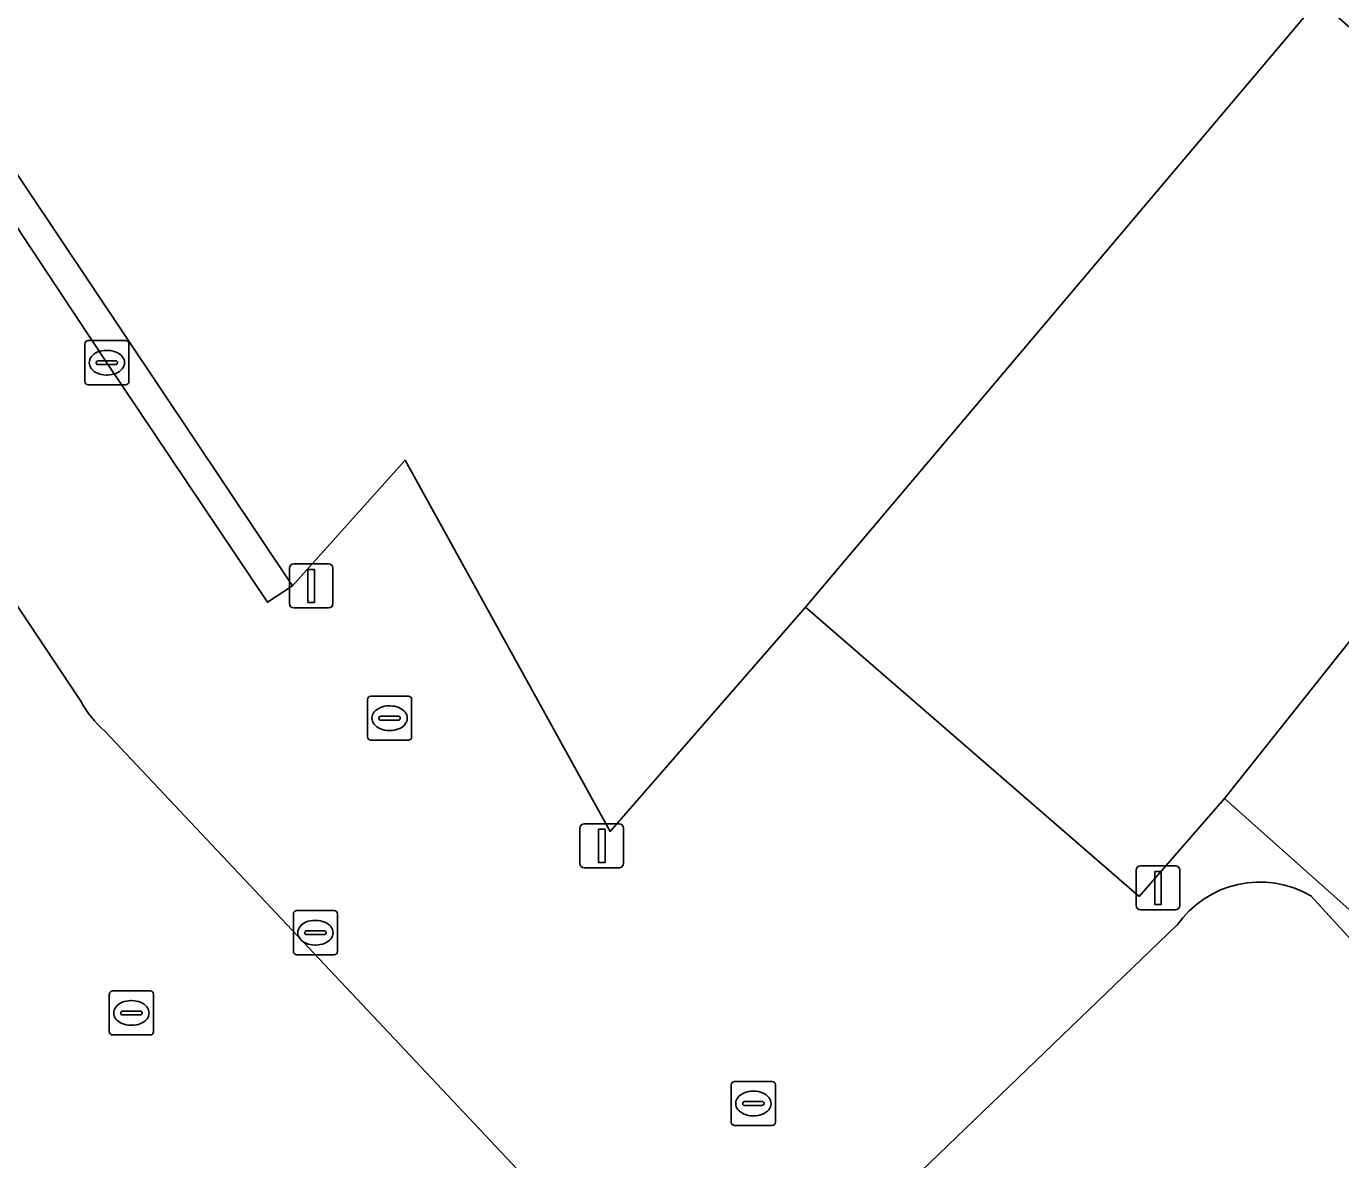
# Model space of a CAD drawing. Extents: x 159817 to 160765, y 380688 to 381638.
# Drawn here: x 160144.16 to 160173.99, y 381565.8 to 381591.52 of the extents above; entities that cross this region are included whole.
import ezdxf

# ---------------------------------------------------------------- set-up
doc = ezdxf.new("R2010")
doc.units = 0
for name, color, linetype in [('IMGEO_Kolk', 7, 'Continuous'), ('IMGEO_Lichtmast', 7, 'Continuous'), ('IMGEO_Pand', 7, 'Continuous'), ('IMGEO_Rijbaan_lokaal_gesloten', 7, 'Continuous'), ('IMGEO_Rioolput', 7, 'Continuous'), ('IMGEO_Voetpad_open', 7, 'Continuous')]:
    doc.layers.add(name, color=color, linetype=linetype)

msp = doc.modelspace()

# ---------------------------------------------------------------- linework, layer by layer
at = {"layer": 'IMGEO_Kolk'}
for p, q in [((160145.563, 381584.382), (160146.415, 381584.382)), ((160145.488, 381583.456), (160145.488, 381584.308)), ((160145.976, 381584.162), (160146.001, 381584.162)), ((160146.489, 381584.308), (160146.489, 381583.456)), ((160145.747, 381583.876), (160145.747, 381583.888)), ((160146.185, 381583.839), (160145.787, 381583.839)), ((160145.79, 381583.925), (160146.188, 381583.925)), ((160146.231, 381583.888), (160146.231, 381583.876)), ((160145.999, 381583.602), (160145.974, 381583.602)), ((160146.415, 381583.382), (160145.563, 381583.382)), ((160151.979, 381576.315), (160152.831, 381576.315)), ((160151.904, 381575.389), (160151.904, 381576.241)), ((160152.392, 381576.095), (160152.417, 381576.095)), ((160152.905, 381576.241), (160152.905, 381575.389)), ((160152.163, 381575.809), (160152.163, 381575.821)), ((160152.601, 381575.772), (160152.203, 381575.772)), ((160152.206, 381575.858), (160152.604, 381575.858)), ((160152.647, 381575.821), (160152.647, 381575.809)), ((160152.415, 381575.535), (160152.39, 381575.535)), ((160152.831, 381575.315), (160151.979, 381575.315)), ((160150.22, 381570.522), (160150.22, 381571.374)), ((160150.295, 381571.448), (160151.147, 381571.448)), ((160151.221, 381571.374), (160151.221, 381570.522)), ((160150.479, 381570.942), (160150.479, 381570.954)), ((160150.522, 381570.991), (160150.92, 381570.991)), ((160150.708, 381571.228), (160150.733, 381571.228)), ((160150.963, 381570.954), (160150.963, 381570.942)), ((160150.917, 381570.905), (160150.519, 381570.905)), ((160150.731, 381570.668), (160150.706, 381570.668)), ((160151.147, 381570.448), (160150.295, 381570.448)), ((160160.159, 381566.646), (160160.159, 381567.498)), ((160160.234, 381567.572), (160161.086, 381567.572)), ((160161.16, 381567.498), (160161.16, 381566.646)), ((160160.418, 381567.066), (160160.418, 381567.078)), ((160160.461, 381567.115), (160160.859, 381567.115)), ((160160.647, 381567.352), (160160.672, 381567.352)), ((160160.902, 381567.078), (160160.902, 381567.066)), ((160160.856, 381567.029), (160160.458, 381567.029)), ((160160.67, 381566.792), (160160.645, 381566.792)), ((160161.086, 381566.572), (160160.234, 381566.572))]:
    msp.add_line(p, q, dxfattribs=at)
for points in [[(160145.563, 381584.382), (160146.415, 381584.382)], [(160145.488, 381583.456), (160145.488, 381584.308)], [(160146.489, 381584.308), (160146.489, 381583.456)], [(160146.415, 381583.382), (160145.563, 381583.382)], [(160151.979, 381576.315), (160152.831, 381576.315)], [(160151.904, 381575.389), (160151.904, 381576.241)], [(160152.905, 381576.241), (160152.905, 381575.389)], [(160152.831, 381575.315), (160151.979, 381575.315)], [(160150.22, 381570.522), (160150.22, 381571.374)], [(160150.295, 381571.448), (160151.147, 381571.448)], [(160151.221, 381571.374), (160151.221, 381570.522)], [(160151.147, 381570.448), (160150.295, 381570.448)], [(160160.159, 381566.646), (160160.159, 381567.498)], [(160160.234, 381567.572), (160161.086, 381567.572)], [(160161.16, 381567.498), (160161.16, 381566.646)], [(160161.086, 381566.572), (160160.234, 381566.572)]]:
    msp.add_lwpolyline(points, dxfattribs=at)
for centre, radius, start, end in [((160145.565, 381584.306), 0.0765, 91.552, 178.448), ((160145.565, 381584.306), 0.0765, 91.552, 178.448), ((160146.413, 381584.306), 0.0765, 1.552, 88.448), ((160146.413, 381584.306), 0.0765, 1.552, 88.448), ((160145.787, 381583.885), 0.0403, 85.8775, 175.7526), ((160145.784, 381583.875), 0.0366, 178.938, 274.7102), ((160146.188, 381583.882), 0.043, 264.8664, 352.4533), ((160146.192, 381583.887), 0.0386, 1.7309, 96.639), ((160145.565, 381583.458), 0.0765, 181.552, 268.448), ((160145.565, 381583.458), 0.0765, 181.552, 268.448), ((160146.413, 381583.458), 0.0765, 271.552, 358.448), ((160146.413, 381583.458), 0.0765, 271.552, 358.448), ((160151.981, 381576.239), 0.0765, 91.552, 178.448), ((160151.981, 381576.239), 0.0765, 91.552, 178.448), ((160152.829, 381576.239), 0.0765, 1.552, 88.448), ((160152.829, 381576.239), 0.0765, 1.552, 88.448), ((160152.203, 381575.818), 0.0403, 85.8775, 175.7526), ((160152.2, 381575.808), 0.0366, 178.938, 274.7102), ((160152.604, 381575.815), 0.043, 264.8664, 352.4533), ((160152.608, 381575.82), 0.0386, 1.7309, 96.639), ((160151.981, 381575.391), 0.0765, 181.552, 268.448), ((160151.981, 381575.391), 0.0765, 181.552, 268.448), ((160152.829, 381575.391), 0.0765, 271.552, 358.448), ((160152.829, 381575.391), 0.0765, 271.552, 358.448), ((160150.297, 381571.372), 0.0765, 91.552, 178.448), ((160150.297, 381571.372), 0.0765, 91.552, 178.448), ((160151.145, 381571.372), 0.0765, 1.552, 88.448), ((160151.145, 381571.372), 0.0765, 1.552, 88.448), ((160150.519, 381570.951), 0.0403, 85.8775, 175.7526), ((160150.924, 381570.953), 0.0386, 1.7309, 96.639), ((160150.516, 381570.941), 0.0366, 178.938, 274.7102), ((160150.92, 381570.948), 0.043, 264.8664, 352.4533), ((160150.297, 381570.524), 0.0765, 181.552, 268.448), ((160150.297, 381570.524), 0.0765, 181.552, 268.448), ((160151.145, 381570.524), 0.0765, 271.552, 358.448), ((160151.145, 381570.524), 0.0765, 271.552, 358.448), ((160160.236, 381567.496), 0.0765, 91.552, 178.448), ((160160.236, 381567.496), 0.0765, 91.552, 178.448), ((160161.084, 381567.496), 0.0765, 1.552, 88.448), ((160161.084, 381567.496), 0.0765, 1.552, 88.448), ((160160.458, 381567.075), 0.0403, 85.8775, 175.7526), ((160160.863, 381567.077), 0.0386, 1.7309, 96.639), ((160160.455, 381567.065), 0.0366, 178.938, 274.7102), ((160160.859, 381567.072), 0.043, 264.8664, 352.4533), ((160160.236, 381566.648), 0.0765, 181.552, 268.448), ((160160.236, 381566.648), 0.0765, 181.552, 268.448), ((160161.084, 381566.648), 0.0765, 271.552, 358.448), ((160161.084, 381566.648), 0.0765, 271.552, 358.448)]:
    msp.add_arc(centre, radius, start, end, dxfattribs=at)
for centre, major_axis, ratio, start_param, end_param in [((160145.975, 381583.882), (-0.387, 0.002), 0.722429, 4.712389, 7.853982), ((160146, 381583.882), (-0.39, 0.002), 0.717154, 1.570796, 4.712389), ((160152.391, 381575.815), (-0.387, 0.002), 0.722429, 4.712389, 7.853982), ((160152.416, 381575.815), (-0.39, 0.002), 0.717154, 1.570796, 4.712389), ((160150.707, 381570.948), (-0.387, 0.002), 0.722429, 4.712389, 7.853982), ((160150.732, 381570.948), (-0.39, 0.002), 0.717154, 1.570796, 4.712389), ((160160.646, 381567.072), (-0.387, 0.002), 0.722429, 4.712389, 7.853982), ((160160.671, 381567.072), (-0.39, 0.002), 0.717154, 1.570796, 4.712389)]:
    msp.add_ellipse(centre, major_axis=major_axis, ratio=ratio, start_param=start_param, end_param=end_param, dxfattribs=at)
at = {"layer": 'IMGEO_Lichtmast'}
for p, q in [((160150.229, 381579.316), (160151.019, 381579.316)), ((160151.019, 381579.316), (160150.229, 381579.316)), ((160150.129, 381578.416), (160150.129, 381579.216)), ((160150.129, 381579.216), (160150.129, 381578.416)), ((160151.119, 381579.216), (160151.119, 381578.416)), ((160151.119, 381578.416), (160151.119, 381579.216)), ((160151.019, 381578.316), (160150.229, 381578.316)), ((160150.229, 381578.316), (160151.019, 381578.316)), ((160156.823, 381573.419), (160157.613, 381573.419)), ((160157.613, 381573.419), (160156.823, 381573.419)), ((160156.723, 381572.519), (160156.723, 381573.319)), ((160156.723, 381573.319), (160156.723, 381572.519)), ((160157.713, 381573.319), (160157.713, 381572.519)), ((160157.713, 381572.519), (160157.713, 381573.319)), ((160169.448, 381572.465), (160170.238, 381572.465)), ((160170.238, 381572.465), (160169.448, 381572.465)), ((160157.613, 381572.419), (160156.823, 381572.419)), ((160156.823, 381572.419), (160157.613, 381572.419)), ((160169.348, 381571.565), (160169.348, 381572.365)), ((160169.348, 381572.365), (160169.348, 381571.565)), ((160170.338, 381572.365), (160170.338, 381571.565)), ((160170.338, 381571.565), (160170.338, 381572.365)), ((160170.238, 381571.465), (160169.448, 381571.465)), ((160169.448, 381571.465), (160170.238, 381571.465))]:
    msp.add_line(p, q, dxfattribs=at)
for points in [[(160150.549, 381579.191), (160150.699, 381579.191), (160150.699, 381578.441), (160150.549, 381578.441), (160150.549, 381579.191)], [(160157.143, 381573.294), (160157.293, 381573.294), (160157.293, 381572.544), (160157.143, 381572.544), (160157.143, 381573.294)], [(160169.768, 381572.34), (160169.918, 381572.34), (160169.918, 381571.59), (160169.768, 381571.59), (160169.768, 381572.34)]]:
    msp.add_lwpolyline(points, dxfattribs=at)
for centre, start, end in [((160150.229, 381579.216), 90, 180), ((160150.229, 381579.216), 90, 180), ((160151.019, 381579.216), 0, 90), ((160151.019, 381579.216), 360, 90), ((160150.229, 381578.416), 180, 270), ((160150.229, 381578.416), 180, 270), ((160151.019, 381578.416), 270, 0), ((160151.019, 381578.416), 270, 0), ((160156.823, 381573.319), 90, 180), ((160156.823, 381573.319), 90, 180), ((160157.613, 381573.319), 0, 90), ((160157.613, 381573.319), 360, 90), ((160156.823, 381572.519), 180, 270), ((160156.823, 381572.519), 180, 270), ((160157.613, 381572.519), 270, 0), ((160157.613, 381572.519), 270, 0), ((160169.448, 381572.365), 90, 180), ((160169.448, 381572.365), 90, 180), ((160170.238, 381572.365), 0, 90), ((160170.238, 381572.365), 360, 90), ((160169.448, 381571.565), 180, 270), ((160169.448, 381571.565), 180, 270), ((160170.238, 381571.565), 270, 0), ((160170.238, 381571.565), 270, 0)]:
    msp.add_arc(centre, 0.1, start, end, dxfattribs=at)
at = {"layer": 'IMGEO_Pand'}
for points in [[(160173.487, 381592.106), (160151.001, 381611.744), (160150.668, 381611.223), (160146.505, 381606.408), (160144.166, 381608.406), (160135.277, 381602.727), (160134.889, 381602.479), (160135.093, 381602.111), (160142.83, 381590.253), (160142.628, 381590.123), (160150.202, 381578.819), (160152.756, 381581.667), (160157.408, 381573.248), (160161.846, 381578.332)], [(160180.733, 381585.778), (160173.487, 381592.106), (160161.846, 381578.332), (160169.412, 381571.77), (160171.355, 381573.993)], [(160180.733, 381585.778), (160171.355, 381573.993), (160180.244, 381566.075), (160190.081, 381577.614)]]:
    msp.add_lwpolyline(points, close=True, dxfattribs=at)
at = {"layer": 'IMGEO_Rijbaan_lokaal_gesloten'}
for points in [[(160145.395, 381576.2), (160139.48, 381585.061), (160138.914, 381585.961), (160136.59, 381584.494), (160135.845, 381585.761), (160129.325, 381581.569), (160127.597, 381580.434), (160127.781, 381580.164), (160137.408, 381566.007), (160133.478, 381563.361), (160133.149, 381563.133), (160131.076, 381561.709)], [(160170.266, 381571.109), (160159.683, 381560.927), (160145.943, 381575.522)], [(160163.781, 381556.558), (160171.303, 381563.766), (160180.066, 381554.479), (160184.228, 381550.197), (160187.303, 381546.814), (160187.463, 381546.962), (160191.898, 381551.088), (160191.821, 381551.168), (160192.285, 381551.593), (160179.179, 381565.377), (160173.322, 381571.78)]]:
    msp.add_lwpolyline(points, dxfattribs=at)
for centre, radius, start, end in [((160147.524, 381577.361), 2.425, 208.592, 229.3024), ((160172.156, 381569.798), 2.3, 59.5272, 145.2404)]:
    msp.add_arc(centre, radius, start, end, dxfattribs=at)
at = {"layer": 'IMGEO_Rioolput'}
for p, q in [((160146.044, 381568.701), (160146.044, 381569.553)), ((160146.119, 381569.627), (160146.971, 381569.627)), ((160147.045, 381569.553), (160147.045, 381568.701)), ((160146.346, 381569.17), (160146.744, 381569.17)), ((160146.532, 381569.407), (160146.557, 381569.407)), ((160146.303, 381569.121), (160146.303, 381569.133)), ((160146.741, 381569.084), (160146.343, 381569.084)), ((160146.787, 381569.133), (160146.787, 381569.121)), ((160146.971, 381568.627), (160146.119, 381568.627)), ((160146.555, 381568.847), (160146.53, 381568.847))]:
    msp.add_line(p, q, dxfattribs=at)
for points in [[(160146.044, 381568.701), (160146.044, 381569.553)], [(160146.119, 381569.627), (160146.971, 381569.627)], [(160147.045, 381569.553), (160147.045, 381568.701)], [(160146.971, 381568.627), (160146.119, 381568.627)]]:
    msp.add_lwpolyline(points, dxfattribs=at)
for centre, radius, start, end in [((160146.121, 381569.551), 0.0765, 91.552, 178.448), ((160146.121, 381569.551), 0.0765, 91.552, 178.448), ((160146.969, 381569.551), 0.0765, 1.552, 88.448), ((160146.969, 381569.551), 0.0765, 1.552, 88.448), ((160146.343, 381569.13), 0.0403, 85.8775, 175.7526), ((160146.748, 381569.132), 0.0386, 1.7309, 96.639), ((160146.34, 381569.12), 0.0366, 178.938, 274.7102), ((160146.744, 381569.127), 0.043, 264.8664, 352.4533), ((160146.121, 381568.703), 0.0765, 181.552, 268.448), ((160146.121, 381568.703), 0.0765, 181.552, 268.448), ((160146.969, 381568.703), 0.0765, 271.552, 358.448), ((160146.969, 381568.703), 0.0765, 271.552, 358.448)]:
    msp.add_arc(centre, radius, start, end, dxfattribs=at)
for centre, major_axis, ratio, start_param, end_param in [((160146.531, 381569.127), (-0.387, 0.002), 0.722429, 4.712389, 7.853982), ((160146.556, 381569.127), (-0.39, 0.002), 0.717154, 1.570796, 4.712389)]:
    msp.add_ellipse(centre, major_axis=major_axis, ratio=ratio, start_param=start_param, end_param=end_param, dxfattribs=at)
at = {"layer": 'IMGEO_Voetpad_open'}
msp.add_lwpolyline([(160143.489, 381587.638), (160145.989, 381583.882), (160149.632, 381578.445), (160150.202, 381578.819), (160142.628, 381590.123), (160135.845, 381585.761), (160136.59, 381584.494), (160138.914, 381585.961), (160139.48, 381585.061)], close=True, dxfattribs=at)
for points in [[(160173.322, 381571.78), (160179.179, 381565.377), (160192.285, 381551.593), (160193.592, 381552.79), (160190.194, 381556.281), (160183.364, 381563.296), (160180.244, 381566.075), (160171.355, 381573.993), (160169.412, 381571.77), (160161.846, 381578.332), (160157.408, 381573.248), (160152.756, 381581.667), (160150.202, 381578.819), (160149.632, 381578.445), (160145.989, 381583.882), (160143.489, 381587.638), (160139.48, 381585.061), (160145.395, 381576.2)], [(160145.943, 381575.522), (160159.683, 381560.927), (160170.266, 381571.109)]]:
    msp.add_lwpolyline(points, dxfattribs=at)
for centre, radius, start, end in [((160147.524, 381577.361), 2.425, 208.592, 229.3024), ((160172.156, 381569.798), 2.3, 59.5272, 145.2404)]:
    msp.add_arc(centre, radius, start, end, dxfattribs=at)

doc.saveas('drawing.dxf')
